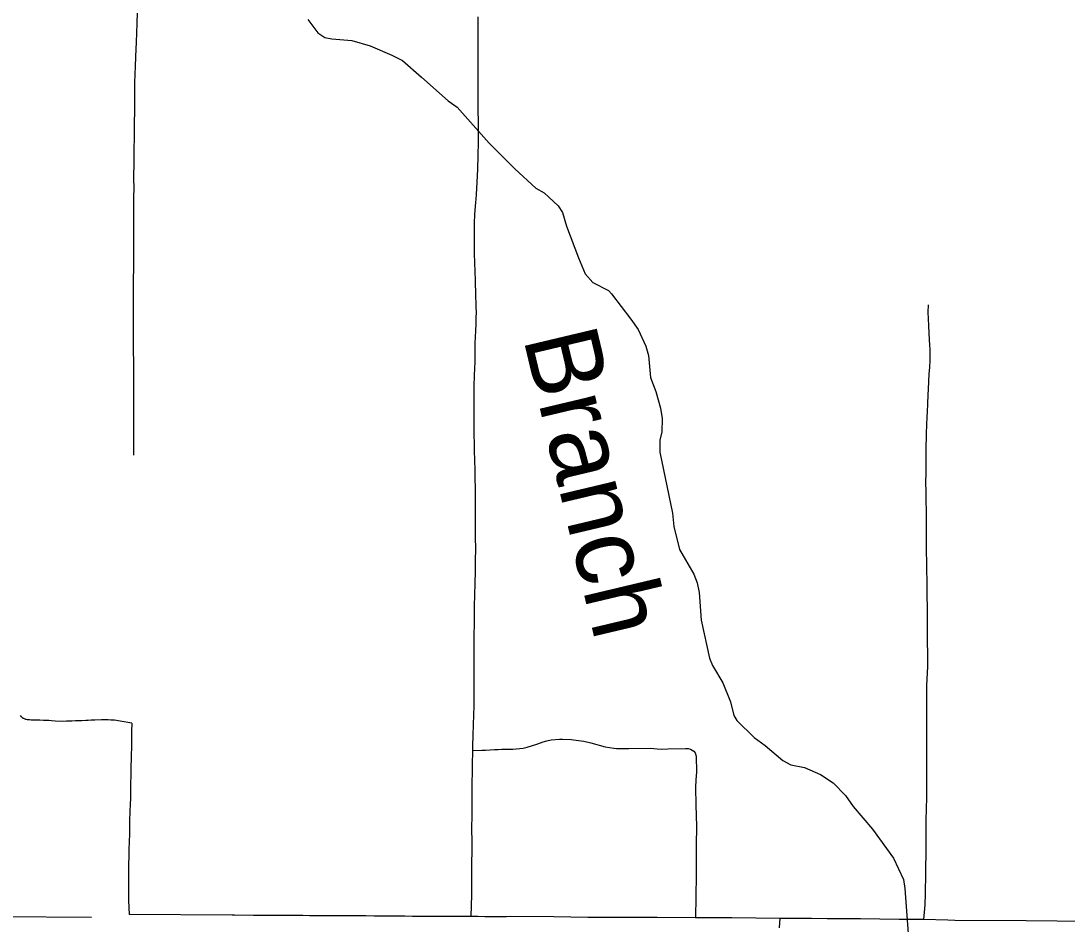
# Model space of a CAD drawing. Extents: x -19 to 366, y -4 to 359.
# Drawn here: x 144.78 to 145.912, y 185.978 to 186.956 of the extents above; entities that cross this region are included whole.
import ezdxf

# ---------------------------------------------------------------- set-up
doc = ezdxf.new("R2010")
doc.units = 0
for name, color, linetype in [('R_Alt Surface', 7, 'Continuous'), ('R_ROW', 7, 'Continuous'), ('R_ROW Annot', 7, 'Continuous'), ('R_Striping', 7, 'Continuous'), ('R_Temp Easement', 7, 'Continuous'), ('Sheet Fence', 7, 'Continuous')]:
    doc.layers.add(name, color=color, linetype=linetype)

msp = doc.modelspace()

# ---------------------------------------------------------------- linework, layer by layer
at = {"layer": 'R_Alt Surface'}
msp.add_lwpolyline([(142.3602, 186.0117), (142.5943, 186.0092), (143.031, 186.0045), (143.2781, 186.0014), (143.5971, 185.9972), (144.2752, 185.9906), (144.6103, 185.9878), (144.66, 185.9874), (144.8561, 185.9858)], dxfattribs=at)
at = {"layer": 'R_ROW'}
for points in [[(144.9017, 186.4858), (144.9019, 186.4949), (144.902, 186.5075), (144.902, 186.5193), (144.902, 186.5253), (144.9019, 186.5549), (144.9018, 186.5768), (144.9016, 186.609), (144.9014, 186.6278), (144.9014, 186.6566), (144.9015, 186.6744), (144.9017, 186.69), (144.9018, 186.7055), (144.9018, 186.7171), (144.9018, 186.7301), (144.9019, 186.7485), (144.902, 186.7651), (144.9021, 186.7748), (144.902, 186.7855), (144.9022, 186.8039), (144.9022, 186.8169), (144.9024, 186.8296), (144.9027, 186.8452), (144.9029, 186.8587), (144.903, 186.8825), (144.9031, 186.8885), (144.9032, 186.8988), (144.9035, 186.9067), (144.9039, 186.9172), (144.9046, 186.9334), (144.905, 186.9428), (144.9055, 186.9533), (144.9066, 186.9878)], [(145.2742, 186.9603), (145.2741, 186.9483), (145.2741, 186.9398), (145.2742, 186.9272), (145.2741, 186.9187), (145.2742, 186.904), (145.2742, 186.8923), (145.2742, 186.8849), (145.2741, 186.8754), (145.2741, 186.8702), (145.2747, 186.8359), (145.2745, 186.8248), (145.2742, 186.8104), (145.2737, 186.7955), (145.2732, 186.7815), (145.2723, 186.7682), (145.2719, 186.7628), (145.2715, 186.7595), (145.2706, 186.7467), (145.2701, 186.7368), (145.2702, 186.7202), (145.2702, 186.7165), (145.2702, 186.7146), (145.2702, 186.7043), (145.2705, 186.6942), (145.2709, 186.6848), (145.2712, 186.6752), (145.2718, 186.6582), (145.2721, 186.6495), (145.2721, 186.6462), (145.2722, 186.6408), (145.2721, 186.6345), (145.2719, 186.6279), (145.2717, 186.6204), (145.2713, 186.6138), (145.271, 186.6068), (145.2708, 186.6009), (145.2708, 186.5879), (145.2705, 186.5786), (145.2702, 186.5735), (145.2701, 186.5685), (145.27, 186.564), (145.2699, 186.5558), (145.27, 186.5486), (145.2698, 186.5355), (145.2698, 186.5305), (145.2698, 186.5261), (145.2699, 186.5232), (145.2699, 186.5169), (145.27, 186.508), (145.2701, 186.4985), (145.2703, 186.4906), (145.2706, 186.4806), (145.2708, 186.4695), (145.2711, 186.4592), (145.2713, 186.4517), (145.2713, 186.4432), (145.2714, 186.4327), (145.2714, 186.4231), (145.2713, 186.4125), (145.2713, 186.4052), (145.2713, 186.4033), (145.2714, 186.397), (145.2715, 186.3844), (145.2714, 186.3718), (145.2712, 186.3609), (145.271, 186.3461), (145.2706, 186.3354), (145.2703, 186.3217), (145.2703, 186.3144), (145.2702, 186.308), (145.2701, 186.3019), (145.27, 186.2924), (145.27, 186.2833), (145.2699, 186.2749), (145.2697, 186.2593), (145.2697, 186.2525), (145.2697, 186.2463), (145.2697, 186.2428), (145.2697, 186.241), (145.2698, 186.2325), (145.27, 186.222), (145.2699, 186.2162), (145.2694, 186.2025), (145.2692, 186.1963), (145.2686, 186.1802), (145.2685, 186.1735), (145.2684, 186.1662)], [(145.7615, 186.6486), (145.7614, 186.6408), (145.7615, 186.6333), (145.7619, 186.6262), (145.7624, 186.618), (145.7628, 186.611), (145.7632, 186.6048), (145.7634, 186.6007), (145.7635, 186.5945), (145.7633, 186.5887), (145.7629, 186.5809), (145.7625, 186.5739), (145.762, 186.5656), (145.7616, 186.5574), (145.7613, 186.5513), (145.7608, 186.5415), (145.7604, 186.5326), (145.7602, 186.5272), (145.7598, 186.5188), (145.7595, 186.5092), (145.7593, 186.5057), (145.7592, 186.4946), (145.759, 186.4868), (145.7589, 186.4767), (145.7589, 186.4668), (145.7588, 186.4562), (145.7589, 186.4464), (145.7591, 186.4375), (145.7594, 186.4246), (145.7593, 186.4027), (145.7594, 186.3909), (145.7595, 186.3811), (145.7597, 186.3705), (145.7599, 186.3605), (145.76, 186.3507), (145.7602, 186.3365), (145.7605, 186.318), (145.7606, 186.3048), (145.7606, 186.2928), (145.7606, 186.2827), (145.7607, 186.2724), (145.7607, 186.2572), (145.7599, 186.2367), (145.7599, 186.2073), (145.7597, 186.1823), (145.7597, 186.1152), (145.7591, 186.0906), (145.759, 186.0606), (145.7586, 186.0334), (145.7585, 186.011), (145.7581, 185.9993), (145.7567, 185.9832)], [(144.8995, 186.1958), (144.8994, 186.1866), (144.8993, 186.1809), (144.8992, 186.1719), (144.8989, 186.1591), (144.8986, 186.147), (144.8985, 186.1392), (144.8984, 186.1306), (144.8982, 186.119), (144.8981, 186.1148), (144.8978, 186.1074), (144.8975, 186.101), (144.8972, 186.0894), (144.897, 186.0758), (144.8968, 186.0677), (144.8966, 186.0592), (144.8964, 186.0523), (144.8962, 186.0426), (144.896, 186.0322), (144.8962, 186.0233), (144.8962, 186.016), (144.8962, 186.008), (144.8962, 186.0037), (144.8967, 185.9888)], [(145.2684, 186.1662), (145.2786, 186.1664), (145.2826, 186.1667), (145.2875, 186.1669), (145.2923, 186.1671), (145.2963, 186.1673), (145.3, 186.1675), (145.3037, 186.1675), (145.3066, 186.1676), (145.3122, 186.1675), (145.3232, 186.1687), (145.3277, 186.1699), (145.3379, 186.1732), (145.345, 186.1757), (145.3489, 186.1768), (145.3535, 186.1776), (145.3626, 186.1785), (145.3658, 186.1785), (145.3753, 186.178), (145.383, 186.1771), (145.3889, 186.1762), (145.3965, 186.1745), (145.4121, 186.1703), (145.4212, 186.1687), (145.4243, 186.1682), (145.4377, 186.1682), (145.4611, 186.1687), (145.4681, 186.168), (145.4735, 186.1678), (145.4797, 186.1681), (145.4989, 186.1685), (145.502, 186.1682), (145.5044, 186.1676), (145.508, 186.1656), (145.5094, 186.1635), (145.5104, 186.16), (145.5108, 186.1426), (145.5102, 186.1343), (145.5099, 186.1262), (145.5103, 186.1075), (145.5107, 186.084), (145.5105, 186.0641), (145.5106, 186.0312), (145.5098, 185.985)], [(145.2684, 186.1662), (145.2683, 186.1621), (145.268, 186.1544), (145.2679, 186.1481), (145.2679, 186.1406), (145.2678, 186.1334), (145.2678, 186.1265), (145.2676, 186.1174), (145.2675, 186.1081), (145.2675, 186.0969), (145.2674, 186.0812), (145.2675, 186.0677), (145.2675, 186.0549), (145.2674, 186.0467), (145.2674, 186.0353), (145.2674, 186.0309), (145.2673, 186.0099), (145.2667, 185.9865)], [(145.2667, 185.9865), (145.2622, 185.9865), (145.2541, 185.9864), (145.2454, 185.9864), (145.2367, 185.9865), (145.2196, 185.9866), (145.2126, 185.9866), (145.2075, 185.9866), (145.2034, 185.9866), (145.1952, 185.9867), (145.179, 185.9868), (145.172, 185.9869), (145.1621, 185.987), (145.1531, 185.9871), (145.1363, 185.9873), (145.1225, 185.9873), (145.1143, 185.9874), (145.1066, 185.9874), (145.0991, 185.9874), (145.0921, 185.9874), (145.0846, 185.9875), (145.0746, 185.9876), (145.0653, 185.9876), (145.0532, 185.9877), (145.0448, 185.9877), (145.0375, 185.9877), (145.0315, 185.9877), (145.0109, 185.9878), (145.0083, 185.9878), (144.8967, 185.9888)], [(145.3563, 185.986), (145.3091, 185.9864), (145.3053, 185.9862), (145.2969, 185.9862), (145.2901, 185.9862), (145.2819, 185.9863), (145.2743, 185.9864), (145.2667, 185.9865)], [(145.5098, 185.985), (145.4682, 185.9853), (145.3931, 185.9856), (145.3563, 185.986)], [(145.6009, 185.9843), (145.549, 185.985), (145.5098, 185.985)], [(145.6009, 185.9843), (145.6007, 185.9797)], [(145.7567, 185.9832), (145.7435, 185.9833), (145.7302, 185.9833), (145.6882, 185.9838), (145.6522, 185.984), (145.6352, 185.9843), (145.6009, 185.9843)], [(146.0097, 185.981), (145.9667, 185.981), (145.9346, 185.9811), (145.8678, 185.9818), (145.7905, 185.9822), (145.7829, 185.9824), (145.7567, 185.9832)]]:
    msp.add_lwpolyline(points, dxfattribs=at)
at = {"layer": 'R_ROW Annot'}
msp.add_lwpolyline([(144.8995, 186.1958), (144.8872, 186.1981), (144.8808, 186.1989), (144.8769, 186.1992), (144.874, 186.1993), (144.8699, 186.1995), (144.8669, 186.1995), (144.8595, 186.1992), (144.8557, 186.199), (144.8525, 186.1987), (144.85, 186.1986), (144.8454, 186.1983), (144.8423, 186.1982), (144.8388, 186.1982), (144.8346, 186.198), (144.8311, 186.1979), (144.8291, 186.1978), (144.8242, 186.1975), (144.8167, 186.198), (144.8129, 186.1984), (144.8099, 186.1987), (144.804, 186.1988), (144.8, 186.1989), (144.7982, 186.1989), (144.7931, 186.1991), (144.7907, 186.1992), (144.7888, 186.1993), (144.7869, 186.1995), (144.7857, 186.1997), (144.7851, 186.1998), (144.7843, 186.2001), (144.7829, 186.2007), (144.7822, 186.201), (144.7817, 186.2013), (144.7811, 186.2019), (144.7804, 186.2025), (144.7802, 186.2028), (144.7792, 186.2042)], dxfattribs=at)
at = {"layer": 'R_Striping'}
msp.add_lwpolyline([(145.6007, 185.9797), (145.6005, 185.9741)], dxfattribs=at)
at = {"layer": 'R_Temp Easement'}
for points in [[(145.0903, 186.9575), (145.101, 186.9429), (145.1086, 186.9378), (145.116, 186.9364), (145.1378, 186.9347), (145.1576, 186.9289), (145.1811, 186.919), (145.1927, 186.9129), (145.2133, 186.895), (145.2422, 186.8693), (145.2518, 186.8625), (145.2866, 186.8235), (145.3143, 186.7958), (145.3371, 186.775), (145.3461, 186.7697), (145.3611, 186.7559), (145.3659, 186.7487), (145.3703, 186.7339), (145.383, 186.6996), (145.3905, 186.682), (145.3987, 186.6729), (145.4156, 186.664), (145.419, 186.6606), (145.4398, 186.633), (145.4478, 186.6218), (145.4559, 186.604), (145.4588, 186.5938), (145.461, 186.5701), (145.4667, 186.5549), (145.4719, 186.5369), (145.4737, 186.5255), (145.4732, 186.5113), (145.4711, 186.5021), (145.471, 186.489), (145.4847, 186.423), (145.4863, 186.4088), (145.4925, 186.3838), (145.508, 186.3569), (145.5116, 186.3476), (145.5136, 186.3371), (145.516, 186.3072), (145.5251, 186.2662), (145.5281, 186.2582), (145.5392, 186.2395), (145.5478, 186.2188), (145.5511, 186.2042), (145.5546, 186.1985), (145.5732, 186.1804)], [(145.5732, 186.1804), (145.5852, 186.1715), (145.6043, 186.1555), (145.613, 186.1507), (145.6278, 186.1478), (145.6451, 186.1403), (145.6586, 186.1312), (145.672, 186.1176), (145.6806, 186.1055), (145.7014, 186.0809), (145.7241, 186.0498), (145.7348, 186.0265), (145.7362, 186.0169), (145.742, 185.939), (145.753, 185.8962)]]:
    msp.add_lwpolyline(points, dxfattribs=at)
at = {"layer": 'Sheet Fence'}
for points in [[(154.1159, 1.8709), (153.9063, 10.4874), (153.696, 19.1041), (153.485, 27.7209), (153.2733, 36.3378), (153.0608, 44.9549), (152.8476, 53.5721), (152.6337, 62.1894), (152.419, 70.8069), (152.2036, 79.4245), (151.9875, 88.0422), (151.7707, 96.6601), (151.5531, 105.2782), (151.3348, 113.8963), (151.1158, 122.5147), (150.8961, 131.1331), (150.6757, 139.7517), (150.4545, 148.3704), (150.2326, 156.9893), (150.0101, 165.6083), (149.7867, 174.2275), (149.5627, 182.8468), (149.338, 191.4662), (149.1125, 200.0858), (148.8864, 208.7055), (148.6595, 217.3254), (148.4319, 225.9454), (148.2037, 234.5655), (147.9747, 243.1858), (147.745, 251.8063), (147.5146, 260.4269), (147.2835, 269.0476), (147.0517, 277.6685), (146.8191, 286.2895), (146.5859, 294.9106), (146.352, 303.5319), (146.1174, 312.1534), (145.8821, 320.775), (145.6461, 329.3967), (145.4094, 338.0186), (145.172, 346.6406)], [(146.7783, 1.697), (146.5788, 10.3131), (146.3785, 18.9294), (146.1776, 27.5458), (145.9759, 36.1624), (145.7736, 44.7791), (145.5705, 53.396), (145.3668, 62.013), (145.1624, 70.6301), (144.9572, 79.2474), (144.7514, 87.8648), (144.5449, 96.4823), (144.3377, 105.1), (144.1299, 113.7179), (143.9213, 122.3359), (143.712, 130.954), (143.5021, 139.5723), (143.2915, 148.1907), (143.0802, 156.8092), (142.8682, 165.4279), (142.6555, 174.0468), (142.4422, 182.6658), (142.2282, 191.2849), (142.0135, 199.9042), (141.7981, 208.5236), (141.582, 217.1432), (141.3653, 225.7629), (141.1479, 234.3828), (140.9298, 243.0028), (140.711, 251.623), (140.4916, 260.2433), (140.2715, 268.8638), (140.0508, 277.4844), (139.8293, 286.1051), (139.6072, 294.726), (139.3845, 303.3471), (139.161, 311.9683), (138.937, 320.5896), (138.7122, 329.2111), (138.4868, 337.8328), (138.2607, 346.4546)], [(0, 180.8999), (7.1228, 180.9044), (14.2457, 180.9176), (21.3685, 180.9397), (28.4912, 180.9706), (35.614, 181.0103), (42.7366, 181.0589), (49.8592, 181.1163), (56.9818, 181.1825), (64.1042, 181.2575), (71.2266, 181.3414), (78.3488, 181.4341), (85.4709, 181.5357), (92.5929, 181.646), (99.7147, 181.7652), (106.8364, 181.8933), (113.9579, 182.0301), (121.0793, 182.1758), (128.2005, 182.3303), (135.3214, 182.4936), (142.4422, 182.6658), (149.5627, 182.8468), (156.683, 183.0366), (163.8031, 183.2352), (170.9229, 183.4427), (178.0425, 183.659), (185.1617, 183.8841), (192.2807, 184.1181), (199.3994, 184.3608), (206.5178, 184.6124), (213.6359, 184.8728), (220.7537, 185.1421), (227.8711, 185.4201), (234.9881, 185.707), (242.1048, 186.0027), (249.2212, 186.3073), (256.3371, 186.6206), (263.4526, 186.9428), (270.5678, 187.2738), (277.6825, 187.6136), (284.7968, 187.9622), (291.9107, 188.3197), (299.0241, 188.6859), (306.1371, 189.061), (313.2495, 189.4449), (320.3615, 189.8377), (327.4731, 190.2392), (334.5841, 190.6495), (341.6946, 191.0687)]]:
    msp.add_spline(points, degree=3, dxfattribs=at)

# ---------------------------------------------------------------- texts
at = {"layer": 'R_Temp Easement'}
msp.add_text('Branch', height=0.08, rotation=283.363, dxfattribs=at).set_placement((145.3231, 186.6128))

doc.saveas('drawing.dxf')
